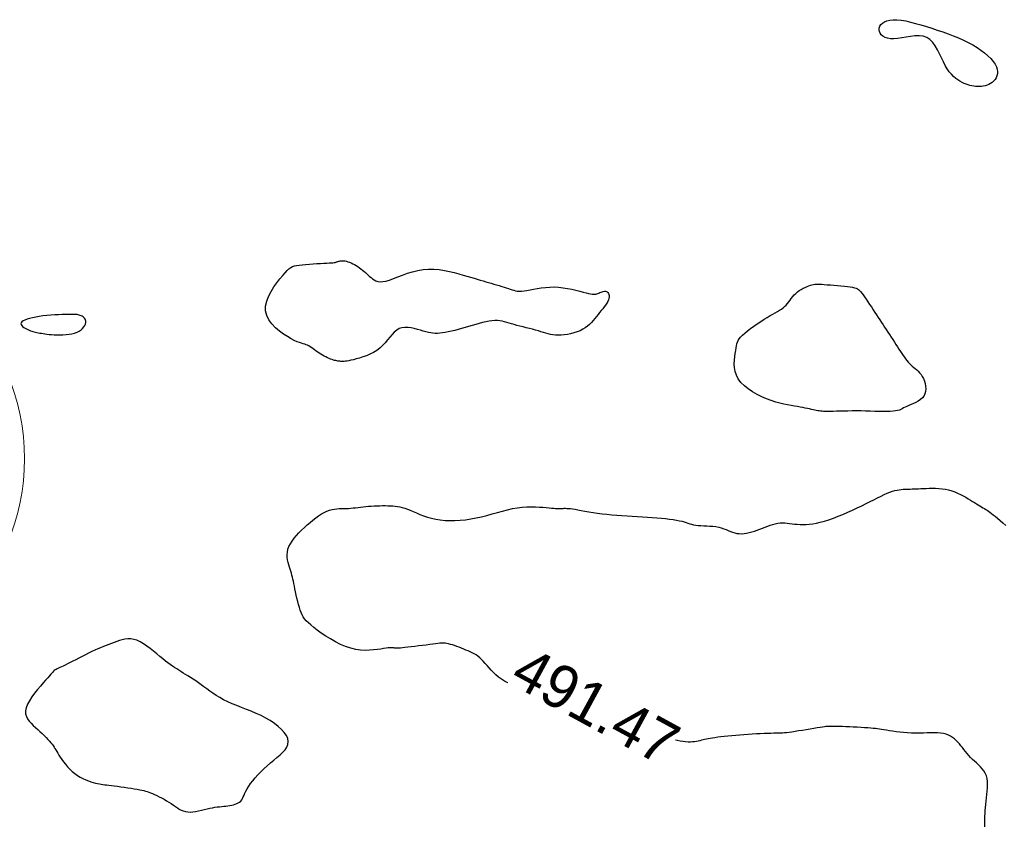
# Model space of a CAD drawing. Header units: millimetres. Extents: x 32690613 to 32693367, y 5343692 to 5344708.
# Tile 614 of 656: x 32692705 to 32692728, y 5344524 to 5344542. Entities that reach past the tile are written whole.
import ezdxf
from ezdxf.enums import TextEntityAlignment as Align

# ---------------------------------------------------------------- set-up
doc = ezdxf.new("R2010")
doc.units = ezdxf.units.MM
doc.header["$LTSCALE"] = 20
doc.layers.get('0').update_dxf_attribs({"lineweight": 18})
doc.layers.get('Defpoints').update_dxf_attribs({"color": 11, "lineweight": 18})
doc.layers.add('02-DGM_HL_491.00', color=62, linetype='Continuous')
doc.layers.add('02-DGM_HL_491.50', color=72, linetype='Continuous')

# ---------------------------------------------------------------- blocks, each defined once
blk = doc.blocks.new('A$C78070446')
blk.add_circle((4469989.594, 5343051.031), 5)

msp = doc.modelspace()

# ---------------------------------------------------------------- linework, layer by layer
at = {"layer": '02-DGM_HL_491.00', "elevation": 491, "flags": 128}
msp.add_lwpolyline([(32692725.244, 5344542.299), (32692725.332, 5344542.297), (32692725.43, 5344542.287), (32692725.536, 5344542.269), (32692725.649, 5344542.244), (32692725.767, 5344542.213), (32692725.89, 5344542.179), (32692726.015, 5344542.141), (32692726.141, 5344542.1), (32692726.268, 5344542.059), (32692726.394, 5344542.016), (32692726.518, 5344541.972), (32692726.64, 5344541.925), (32692726.759, 5344541.877), (32692726.874, 5344541.826), (32692726.985, 5344541.772), (32692727.09, 5344541.715), (32692727.19, 5344541.655), (32692727.282, 5344541.592), (32692727.366, 5344541.528), (32692727.442, 5344541.462), (32692727.508, 5344541.397), (32692727.563, 5344541.332), (32692727.608, 5344541.268), (32692727.64, 5344541.207), (32692727.659, 5344541.148), (32692727.667, 5344541.093), (32692727.665, 5344541.042), (32692727.653, 5344540.994), (32692727.633, 5344540.95), (32692727.607, 5344540.91), (32692727.576, 5344540.874), (32692727.541, 5344540.844), (32692727.504, 5344540.818), (32692727.464, 5344540.797), (32692727.422, 5344540.78), (32692727.38, 5344540.767), (32692727.336, 5344540.757), (32692727.291, 5344540.751), (32692727.246, 5344540.748), (32692727.202, 5344540.748), (32692727.158, 5344540.75), (32692727.114, 5344540.755), (32692727.07, 5344540.762), (32692727.026, 5344540.772), (32692726.982, 5344540.785), (32692726.937, 5344540.802), (32692726.891, 5344540.821), (32692726.844, 5344540.844), (32692726.795, 5344540.871), (32692726.746, 5344540.903), (32692726.696, 5344540.939), (32692726.645, 5344540.982), (32692726.596, 5344541.033), (32692726.547, 5344541.091), (32692726.499, 5344541.158), (32692726.453, 5344541.234), (32692726.409, 5344541.32), (32692726.366, 5344541.413), (32692726.321, 5344541.508), (32692726.274, 5344541.602), (32692726.222, 5344541.691), (32692726.164, 5344541.77), (32692726.099, 5344541.836), (32692726.025, 5344541.885), (32692725.94, 5344541.913), (32692725.847, 5344541.925), (32692725.748, 5344541.923), (32692725.647, 5344541.911), (32692725.544, 5344541.895), (32692725.444, 5344541.878), (32692725.349, 5344541.863), (32692725.261, 5344541.855), (32692725.183, 5344541.857), (32692725.115, 5344541.868), (32692725.057, 5344541.888), (32692725.009, 5344541.914), (32692724.971, 5344541.947), (32692724.944, 5344541.983), (32692724.926, 5344542.023), (32692724.92, 5344542.064), (32692724.923, 5344542.105), (32692724.937, 5344542.146), (32692724.962, 5344542.185), (32692724.997, 5344542.22), (32692725.043, 5344542.25), (32692725.099, 5344542.274), (32692725.166, 5344542.291)], close=True, dxfattribs=at)
at = {"layer": '02-DGM_HL_491.50', "elevation": 491.5, "flags": 128}
for points in [[(32692713.106, 5344536.348), (32692713.139, 5344536.318), (32692713.173, 5344536.29), (32692713.21, 5344536.265), (32692713.251, 5344536.244), (32692713.297, 5344536.23), (32692713.351, 5344536.223), (32692713.413, 5344536.225), (32692713.486, 5344536.238), (32692713.568, 5344536.262), (32692713.661, 5344536.295), (32692713.762, 5344536.334), (32692713.871, 5344536.376), (32692713.985, 5344536.418), (32692714.104, 5344536.456), (32692714.227, 5344536.487), (32692714.351, 5344536.508), (32692714.475, 5344536.517), (32692714.599, 5344536.515), (32692714.722, 5344536.504), (32692714.841, 5344536.485), (32692714.958, 5344536.462), (32692715.069, 5344536.434), (32692715.174, 5344536.406), (32692715.273, 5344536.377), (32692715.364, 5344536.351), (32692715.448, 5344536.326), (32692715.527, 5344536.304), (32692715.6, 5344536.282), (32692715.669, 5344536.262), (32692715.736, 5344536.243), (32692715.8, 5344536.224), (32692715.864, 5344536.206), (32692715.927, 5344536.187), (32692715.989, 5344536.169), (32692716.051, 5344536.151), (32692716.111, 5344536.133), (32692716.169, 5344536.116), (32692716.224, 5344536.099), (32692716.275, 5344536.082), (32692716.323, 5344536.066), (32692716.367, 5344536.051), (32692716.408, 5344536.037), (32692716.448, 5344536.025), (32692716.488, 5344536.015), (32692716.531, 5344536.008), (32692716.577, 5344536.005), (32692716.628, 5344536.006), (32692716.687, 5344536.011), (32692716.753, 5344536.021), (32692716.827, 5344536.034), (32692716.908, 5344536.05), (32692716.995, 5344536.065), (32692717.087, 5344536.08), (32692717.183, 5344536.092), (32692717.283, 5344536.099), (32692717.385, 5344536.101), (32692717.489, 5344536.095), (32692717.593, 5344536.084), (32692717.696, 5344536.067), (32692717.795, 5344536.048), (32692717.889, 5344536.027), (32692717.977, 5344536.005), (32692718.056, 5344535.985), (32692718.125, 5344535.967), (32692718.182, 5344535.954), (32692718.229, 5344535.944), (32692718.268, 5344535.937), (32692718.301, 5344535.934), (32692718.328, 5344535.934), (32692718.352, 5344535.937), (32692718.374, 5344535.943), (32692718.396, 5344535.95), (32692718.42, 5344535.96), (32692718.446, 5344535.97), (32692718.472, 5344535.981), (32692718.498, 5344535.991), (32692718.524, 5344535.998), (32692718.55, 5344536.003), (32692718.574, 5344536.004), (32692718.596, 5344536), (32692718.616, 5344535.99), (32692718.633, 5344535.975), (32692718.646, 5344535.954), (32692718.656, 5344535.93), (32692718.661, 5344535.902), (32692718.662, 5344535.87), (32692718.656, 5344535.836), (32692718.645, 5344535.8), (32692718.628, 5344535.762), (32692718.605, 5344535.723), (32692718.578, 5344535.682), (32692718.547, 5344535.641), (32692718.513, 5344535.598), (32692718.477, 5344535.554), (32692718.44, 5344535.509), (32692718.402, 5344535.463), (32692718.366, 5344535.417), (32692718.329, 5344535.37), (32692718.291, 5344535.324), (32692718.251, 5344535.279), (32692718.208, 5344535.235), (32692718.161, 5344535.194), (32692718.108, 5344535.155), (32692718.051, 5344535.12), (32692717.986, 5344535.088), (32692717.916, 5344535.06), (32692717.843, 5344535.036), (32692717.768, 5344535.017), (32692717.692, 5344535.001), (32692717.617, 5344534.99), (32692717.544, 5344534.984), (32692717.476, 5344534.982), (32692717.413, 5344534.985), (32692717.355, 5344534.991), (32692717.299, 5344535.002), (32692717.245, 5344535.015), (32692717.192, 5344535.03), (32692717.137, 5344535.047), (32692717.08, 5344535.065), (32692717.019, 5344535.083), (32692716.954, 5344535.102), (32692716.884, 5344535.12), (32692716.812, 5344535.138), (32692716.739, 5344535.156), (32692716.665, 5344535.174), (32692716.593, 5344535.192), (32692716.523, 5344535.21), (32692716.458, 5344535.228), (32692716.397, 5344535.247), (32692716.34, 5344535.264), (32692716.286, 5344535.281), (32692716.233, 5344535.296), (32692716.18, 5344535.308), (32692716.126, 5344535.317), (32692716.069, 5344535.322), (32692716.009, 5344535.322), (32692715.944, 5344535.317), (32692715.875, 5344535.307), (32692715.802, 5344535.293), (32692715.726, 5344535.276), (32692715.648, 5344535.256), (32692715.567, 5344535.234), (32692715.485, 5344535.211), (32692715.403, 5344535.187), (32692715.321, 5344535.163), (32692715.239, 5344535.139), (32692715.159, 5344535.117), (32692715.08, 5344535.096), (32692715.004, 5344535.077), (32692714.931, 5344535.06), (32692714.862, 5344535.046), (32692714.797, 5344535.035), (32692714.737, 5344535.029), (32692714.681, 5344535.026), (32692714.628, 5344535.026), (32692714.575, 5344535.03), (32692714.523, 5344535.038), (32692714.468, 5344535.048), (32692714.412, 5344535.062), (32692714.351, 5344535.079), (32692714.285, 5344535.099), (32692714.216, 5344535.119), (32692714.143, 5344535.138), (32692714.07, 5344535.153), (32692713.997, 5344535.163), (32692713.925, 5344535.164), (32692713.857, 5344535.156), (32692713.793, 5344535.135), (32692713.734, 5344535.101), (32692713.679, 5344535.055), (32692713.627, 5344535), (32692713.575, 5344534.939), (32692713.523, 5344534.874), (32692713.468, 5344534.808), (32692713.408, 5344534.744), (32692713.343, 5344534.684), (32692713.271, 5344534.63), (32692713.194, 5344534.584), (32692713.113, 5344534.543), (32692713.031, 5344534.508), (32692712.949, 5344534.478), (32692712.871, 5344534.453), (32692712.797, 5344534.432), (32692712.731, 5344534.415), (32692712.674, 5344534.402), (32692712.624, 5344534.392), (32692712.582, 5344534.385), (32692712.546, 5344534.38), (32692712.514, 5344534.377), (32692712.486, 5344534.375), (32692712.461, 5344534.375), (32692712.438, 5344534.376), (32692712.415, 5344534.378), (32692712.392, 5344534.38), (32692712.369, 5344534.383), (32692712.346, 5344534.387), (32692712.321, 5344534.393), (32692712.295, 5344534.399), (32692712.267, 5344534.408), (32692712.236, 5344534.418), (32692712.203, 5344534.431), (32692712.168, 5344534.445), (32692712.131, 5344534.461), (32692712.093, 5344534.478), (32692712.054, 5344534.498), (32692712.015, 5344534.519), (32692711.977, 5344534.541), (32692711.939, 5344534.565), (32692711.902, 5344534.59), (32692711.866, 5344534.616), (32692711.831, 5344534.642), (32692711.797, 5344534.667), (32692711.764, 5344534.691), (32692711.731, 5344534.713), (32692711.699, 5344534.733), (32692711.667, 5344534.749), (32692711.635, 5344534.762), (32692711.602, 5344534.773), (32692711.566, 5344534.783), (32692711.525, 5344534.796), (32692711.478, 5344534.812), (32692711.424, 5344534.833), (32692711.36, 5344534.863), (32692711.286, 5344534.901), (32692711.201, 5344534.95), (32692711.109, 5344535.01), (32692711.015, 5344535.08), (32692710.924, 5344535.158), (32692710.841, 5344535.244), (32692710.772, 5344535.338), (32692710.722, 5344535.439), (32692710.695, 5344535.545), (32692710.695, 5344535.656), (32692710.72, 5344535.77), (32692710.763, 5344535.884), (32692710.82, 5344535.995), (32692710.887, 5344536.102), (32692710.958, 5344536.201), (32692711.027, 5344536.291), (32692711.092, 5344536.368), (32692711.147, 5344536.432), (32692711.194, 5344536.482), (32692711.236, 5344536.522), (32692711.276, 5344536.552), (32692711.317, 5344536.574), (32692711.361, 5344536.59), (32692711.412, 5344536.601), (32692711.472, 5344536.61), (32692711.543, 5344536.618), (32692711.623, 5344536.625), (32692711.709, 5344536.631), (32692711.797, 5344536.637), (32692711.885, 5344536.642), (32692711.97, 5344536.646), (32692712.048, 5344536.65), (32692712.116, 5344536.654), (32692712.172, 5344536.658), (32692712.218, 5344536.661), (32692712.253, 5344536.665), (32692712.282, 5344536.668), (32692712.304, 5344536.672), (32692712.323, 5344536.676), (32692712.339, 5344536.681), (32692712.355, 5344536.686), (32692712.371, 5344536.692), (32692712.389, 5344536.697), (32692712.409, 5344536.703), (32692712.43, 5344536.707), (32692712.453, 5344536.71), (32692712.478, 5344536.711), (32692712.506, 5344536.71), (32692712.536, 5344536.706), (32692712.569, 5344536.698), (32692712.604, 5344536.688), (32692712.641, 5344536.675), (32692712.679, 5344536.659), (32692712.717, 5344536.64), (32692712.756, 5344536.62), (32692712.795, 5344536.598), (32692712.833, 5344536.574), (32692712.87, 5344536.549), (32692712.906, 5344536.522), (32692712.94, 5344536.495), (32692712.974, 5344536.466), (32692713.008, 5344536.437), (32692713.041, 5344536.408), (32692713.073, 5344536.378)], [(32692723.649, 5344536.161), (32692723.717, 5344536.155), (32692723.792, 5344536.149), (32692723.872, 5344536.142), (32692723.954, 5344536.135), (32692724.036, 5344536.127), (32692724.115, 5344536.119), (32692724.188, 5344536.111), (32692724.252, 5344536.103), (32692724.305, 5344536.094), (32692724.349, 5344536.085), (32692724.385, 5344536.075), (32692724.415, 5344536.061), (32692724.442, 5344536.044), (32692724.467, 5344536.022), (32692724.492, 5344535.994), (32692724.519, 5344535.96), (32692724.55, 5344535.919), (32692724.584, 5344535.87), (32692724.621, 5344535.817), (32692724.66, 5344535.76), (32692724.7, 5344535.699), (32692724.741, 5344535.638), (32692724.782, 5344535.575), (32692724.822, 5344535.513), (32692724.862, 5344535.453), (32692724.9, 5344535.395), (32692724.938, 5344535.337), (32692724.975, 5344535.281), (32692725.011, 5344535.225), (32692725.048, 5344535.169), (32692725.085, 5344535.113), (32692725.122, 5344535.056), (32692725.159, 5344534.998), (32692725.197, 5344534.94), (32692725.235, 5344534.882), (32692725.273, 5344534.825), (32692725.31, 5344534.768), (32692725.346, 5344534.713), (32692725.381, 5344534.66), (32692725.414, 5344534.609), (32692725.446, 5344534.561), (32692725.476, 5344534.515), (32692725.505, 5344534.472), (32692725.534, 5344534.432), (32692725.563, 5344534.394), (32692725.592, 5344534.359), (32692725.622, 5344534.326), (32692725.654, 5344534.295), (32692725.687, 5344534.266), (32692725.722, 5344534.237), (32692725.757, 5344534.209), (32692725.792, 5344534.18), (32692725.827, 5344534.148), (32692725.86, 5344534.113), (32692725.892, 5344534.073), (32692725.921, 5344534.028), (32692725.947, 5344533.977), (32692725.969, 5344533.921), (32692725.986, 5344533.861), (32692725.996, 5344533.8), (32692726, 5344533.739), (32692725.995, 5344533.68), (32692725.981, 5344533.624), (32692725.957, 5344533.573), (32692725.923, 5344533.528), (32692725.879, 5344533.489), (32692725.829, 5344533.455), (32692725.775, 5344533.425), (32692725.719, 5344533.399), (32692725.664, 5344533.376), (32692725.612, 5344533.354), (32692725.565, 5344533.334), (32692725.524, 5344533.315), (32692725.489, 5344533.296), (32692725.457, 5344533.278), (32692725.424, 5344533.262), (32692725.39, 5344533.248), (32692725.35, 5344533.236), (32692725.303, 5344533.226), (32692725.247, 5344533.219), (32692725.178, 5344533.215), (32692725.1, 5344533.213), (32692725.012, 5344533.214), (32692724.917, 5344533.215), (32692724.817, 5344533.218), (32692724.713, 5344533.221), (32692724.607, 5344533.224), (32692724.501, 5344533.226), (32692724.397, 5344533.227), (32692724.294, 5344533.226), (32692724.195, 5344533.225), (32692724.101, 5344533.224), (32692724.012, 5344533.222), (32692723.929, 5344533.22), (32692723.853, 5344533.218), (32692723.786, 5344533.216), (32692723.728, 5344533.216), (32692723.678, 5344533.216), (32692723.634, 5344533.217), (32692723.596, 5344533.219), (32692723.561, 5344533.222), (32692723.528, 5344533.226), (32692723.496, 5344533.231), (32692723.463, 5344533.237), (32692723.428, 5344533.245), (32692723.391, 5344533.254), (32692723.351, 5344533.263), (32692723.307, 5344533.273), (32692723.26, 5344533.284), (32692723.209, 5344533.295), (32692723.153, 5344533.306), (32692723.093, 5344533.316), (32692723.027, 5344533.327), (32692722.957, 5344533.338), (32692722.881, 5344533.35), (32692722.799, 5344533.365), (32692722.713, 5344533.383), (32692722.62, 5344533.406), (32692722.523, 5344533.433), (32692722.42, 5344533.468), (32692722.312, 5344533.509), (32692722.202, 5344533.557), (32692722.092, 5344533.611), (32692721.985, 5344533.672), (32692721.885, 5344533.738), (32692721.795, 5344533.81), (32692721.717, 5344533.887), (32692721.655, 5344533.968), (32692721.611, 5344534.054), (32692721.582, 5344534.142), (32692721.567, 5344534.231), (32692721.562, 5344534.319), (32692721.566, 5344534.405), (32692721.574, 5344534.486), (32692721.585, 5344534.561), (32692721.596, 5344534.628), (32692721.605, 5344534.687), (32692721.613, 5344534.738), (32692721.622, 5344534.783), (32692721.634, 5344534.824), (32692721.651, 5344534.863), (32692721.675, 5344534.901), (32692721.707, 5344534.941), (32692721.749, 5344534.985), (32692721.803, 5344535.033), (32692721.867, 5344535.084), (32692721.939, 5344535.139), (32692722.015, 5344535.194), (32692722.095, 5344535.249), (32692722.175, 5344535.302), (32692722.253, 5344535.352), (32692722.327, 5344535.397), (32692722.395, 5344535.437), (32692722.457, 5344535.472), (32692722.513, 5344535.503), (32692722.564, 5344535.532), (32692722.611, 5344535.56), (32692722.654, 5344535.588), (32692722.692, 5344535.616), (32692722.728, 5344535.648), (32692722.762, 5344535.682), (32692722.793, 5344535.719), (32692722.824, 5344535.757), (32692722.854, 5344535.797), (32692722.884, 5344535.838), (32692722.916, 5344535.877), (32692722.95, 5344535.916), (32692722.987, 5344535.952), (32692723.027, 5344535.986), (32692723.07, 5344536.017), (32692723.114, 5344536.046), (32692723.159, 5344536.071), (32692723.204, 5344536.093), (32692723.248, 5344536.113), (32692723.29, 5344536.129), (32692723.328, 5344536.143), (32692723.363, 5344536.153), (32692723.396, 5344536.16), (32692723.429, 5344536.165), (32692723.463, 5344536.168), (32692723.5, 5344536.169), (32692723.542, 5344536.167), (32692723.591, 5344536.165)], [(32692706.525, 5344535.306), (32692706.521, 5344535.333), (32692706.512, 5344535.356), (32692706.498, 5344535.377), (32692706.481, 5344535.395), (32692706.461, 5344535.41), (32692706.44, 5344535.423), (32692706.418, 5344535.434), (32692706.396, 5344535.443), (32692706.374, 5344535.45), (32692706.352, 5344535.456), (32692706.328, 5344535.46), (32692706.3, 5344535.463), (32692706.267, 5344535.465), (32692706.228, 5344535.466), (32692706.18, 5344535.466), (32692706.123, 5344535.465), (32692706.055, 5344535.463), (32692705.979, 5344535.46), (32692705.895, 5344535.457), (32692705.806, 5344535.452), (32692705.715, 5344535.446), (32692705.623, 5344535.438), (32692705.533, 5344535.429), (32692705.446, 5344535.417), (32692705.365, 5344535.404), (32692705.29, 5344535.389), (32692705.222, 5344535.373), (32692705.163, 5344535.355), (32692705.113, 5344535.335), (32692705.072, 5344535.315), (32692705.043, 5344535.294), (32692705.025, 5344535.272), (32692705.019, 5344535.25), (32692705.024, 5344535.228), (32692705.039, 5344535.206), (32692705.06, 5344535.185), (32692705.086, 5344535.165), (32692705.117, 5344535.146), (32692705.149, 5344535.128), (32692705.181, 5344535.113), (32692705.213, 5344535.1), (32692705.242, 5344535.088), (32692705.272, 5344535.078), (32692705.301, 5344535.07), (32692705.33, 5344535.062), (32692705.36, 5344535.055), (32692705.391, 5344535.049), (32692705.423, 5344535.042), (32692705.458, 5344535.034), (32692705.495, 5344535.027), (32692705.535, 5344535.02), (32692705.579, 5344535.013), (32692705.626, 5344535.006), (32692705.677, 5344535), (32692705.732, 5344534.996), (32692705.792, 5344534.992), (32692705.857, 5344534.99), (32692705.926, 5344534.99), (32692705.996, 5344534.993), (32692706.067, 5344534.998), (32692706.137, 5344535.006), (32692706.204, 5344535.018), (32692706.267, 5344535.034), (32692706.323, 5344535.055), (32692706.373, 5344535.08), (32692706.415, 5344535.109), (32692706.45, 5344535.141), (32692706.479, 5344535.174), (32692706.5, 5344535.209), (32692706.515, 5344535.243), (32692706.523, 5344535.276)], [(32692708.506, 5344524.124), (32692708.556, 5344524.09), (32692708.603, 5344524.057), (32692708.649, 5344524.026), (32692708.694, 5344523.997), (32692708.739, 5344523.973), (32692708.787, 5344523.952), (32692708.837, 5344523.937), (32692708.89, 5344523.929), (32692708.948, 5344523.927), (32692709.009, 5344523.932), (32692709.073, 5344523.941), (32692709.139, 5344523.954), (32692709.206, 5344523.969), (32692709.272, 5344523.985), (32692709.338, 5344524.001), (32692709.401, 5344524.016), (32692709.462, 5344524.027), (32692709.52, 5344524.037), (32692709.575, 5344524.045), (32692709.628, 5344524.051), (32692709.679, 5344524.056), (32692709.728, 5344524.061), (32692709.775, 5344524.066), (32692709.822, 5344524.072), (32692709.867, 5344524.078), (32692709.91, 5344524.086), (32692709.952, 5344524.096), (32692709.991, 5344524.108), (32692710.028, 5344524.122), (32692710.061, 5344524.139), (32692710.091, 5344524.159), (32692710.117, 5344524.183), (32692710.14, 5344524.211), (32692710.159, 5344524.243), (32692710.177, 5344524.279), (32692710.196, 5344524.32), (32692710.216, 5344524.364), (32692710.24, 5344524.413), (32692710.269, 5344524.467), (32692710.304, 5344524.524), (32692710.348, 5344524.586), (32692710.398, 5344524.652), (32692710.455, 5344524.72), (32692710.518, 5344524.79), (32692710.585, 5344524.86), (32692710.656, 5344524.93), (32692710.73, 5344525), (32692710.806, 5344525.066), (32692710.883, 5344525.131), (32692710.958, 5344525.192), (32692711.029, 5344525.253), (32692711.092, 5344525.313), (32692711.146, 5344525.372), (32692711.187, 5344525.433), (32692711.213, 5344525.496), (32692711.22, 5344525.561), (32692711.207, 5344525.629), (32692711.176, 5344525.699), (32692711.127, 5344525.771), (32692711.063, 5344525.842), (32692710.986, 5344525.913), (32692710.899, 5344525.981), (32692710.802, 5344526.047), (32692710.698, 5344526.107), (32692710.59, 5344526.163), (32692710.477, 5344526.215), (32692710.363, 5344526.263), (32692710.249, 5344526.308), (32692710.135, 5344526.352), (32692710.024, 5344526.395), (32692709.917, 5344526.439), (32692709.816, 5344526.484), (32692709.722, 5344526.532), (32692709.634, 5344526.581), (32692709.552, 5344526.631), (32692709.475, 5344526.682), (32692709.402, 5344526.733), (32692709.332, 5344526.783), (32692709.265, 5344526.832), (32692709.2, 5344526.879), (32692709.137, 5344526.924), (32692709.074, 5344526.967), (32692709.013, 5344527.007), (32692708.953, 5344527.046), (32692708.895, 5344527.083), (32692708.839, 5344527.118), (32692708.785, 5344527.151), (32692708.733, 5344527.183), (32692708.682, 5344527.214), (32692708.633, 5344527.245), (32692708.584, 5344527.276), (32692708.535, 5344527.309), (32692708.483, 5344527.345), (32692708.429, 5344527.384), (32692708.372, 5344527.428), (32692708.31, 5344527.478), (32692708.243, 5344527.534), (32692708.171, 5344527.595), (32692708.096, 5344527.657), (32692708.019, 5344527.718), (32692707.94, 5344527.777), (32692707.862, 5344527.83), (32692707.785, 5344527.874), (32692707.709, 5344527.909), (32692707.636, 5344527.931), (32692707.567, 5344527.942), (32692707.499, 5344527.943), (32692707.433, 5344527.936), (32692707.369, 5344527.923), (32692707.307, 5344527.905), (32692707.244, 5344527.883), (32692707.183, 5344527.86), (32692707.121, 5344527.837), (32692707.059, 5344527.813), (32692706.996, 5344527.789), (32692706.933, 5344527.764), (32692706.868, 5344527.737), (32692706.802, 5344527.709), (32692706.733, 5344527.678), (32692706.663, 5344527.646), (32692706.59, 5344527.61), (32692706.516, 5344527.573), (32692706.442, 5344527.535), (32692706.368, 5344527.497), (32692706.296, 5344527.46), (32692706.228, 5344527.424), (32692706.163, 5344527.391), (32692706.103, 5344527.361), (32692706.05, 5344527.335), (32692706.002, 5344527.313), (32692705.959, 5344527.293), (32692705.922, 5344527.277), (32692705.889, 5344527.262), (32692705.86, 5344527.248), (32692705.835, 5344527.235), (32692705.814, 5344527.222), (32692705.794, 5344527.208), (32692705.776, 5344527.192), (32692705.758, 5344527.173), (32692705.737, 5344527.15), (32692705.712, 5344527.121), (32692705.681, 5344527.084), (32692705.643, 5344527.039), (32692705.595, 5344526.985), (32692705.538, 5344526.92), (32692705.473, 5344526.846), (32692705.405, 5344526.766), (32692705.337, 5344526.682), (32692705.273, 5344526.595), (32692705.217, 5344526.509), (32692705.171, 5344526.425), (32692705.14, 5344526.346), (32692705.127, 5344526.274), (32692705.13, 5344526.207), (32692705.147, 5344526.146), (32692705.175, 5344526.089), (32692705.213, 5344526.036), (32692705.258, 5344525.985), (32692705.307, 5344525.936), (32692705.358, 5344525.888), (32692705.41, 5344525.84), (32692705.461, 5344525.792), (32692705.511, 5344525.745), (32692705.559, 5344525.7), (32692705.604, 5344525.655), (32692705.646, 5344525.613), (32692705.684, 5344525.573), (32692705.717, 5344525.535), (32692705.745, 5344525.5), (32692705.769, 5344525.467), (32692705.791, 5344525.434), (32692705.811, 5344525.402), (32692705.83, 5344525.368), (32692705.851, 5344525.332), (32692705.875, 5344525.292), (32692705.902, 5344525.248), (32692705.933, 5344525.2), (32692705.97, 5344525.147), (32692706.011, 5344525.091), (32692706.056, 5344525.034), (32692706.105, 5344524.977), (32692706.157, 5344524.921), (32692706.213, 5344524.868), (32692706.272, 5344524.82), (32692706.333, 5344524.776), (32692706.396, 5344524.738), (32692706.46, 5344524.704), (32692706.523, 5344524.675), (32692706.585, 5344524.65), (32692706.644, 5344524.629), (32692706.7, 5344524.612), (32692706.752, 5344524.598), (32692706.798, 5344524.587), (32692706.84, 5344524.578), (32692706.881, 5344524.571), (32692706.921, 5344524.566), (32692706.964, 5344524.561), (32692707.009, 5344524.556), (32692707.061, 5344524.55), (32692707.119, 5344524.543), (32692707.186, 5344524.535), (32692707.26, 5344524.525), (32692707.339, 5344524.514), (32692707.419, 5344524.503), (32692707.5, 5344524.491), (32692707.578, 5344524.478), (32692707.651, 5344524.467), (32692707.718, 5344524.456), (32692707.776, 5344524.445), (32692707.826, 5344524.435), (32692707.871, 5344524.425), (32692707.912, 5344524.415), (32692707.951, 5344524.403), (32692707.989, 5344524.389), (32692708.029, 5344524.374), (32692708.073, 5344524.355), (32692708.121, 5344524.334), (32692708.172, 5344524.309), (32692708.227, 5344524.282), (32692708.283, 5344524.253), (32692708.341, 5344524.222), (32692708.397, 5344524.19), (32692708.453, 5344524.157)]]:
    msp.add_lwpolyline(points, close=True, dxfattribs=at)
for points in [[(32692716.315, 5344526.923), (32692716.315, 5344526.923), (32692716.236, 5344526.963), (32692716.163, 5344527.007), (32692716.096, 5344527.055), (32692716.034, 5344527.106), (32692715.978, 5344527.16), (32692715.925, 5344527.214), (32692715.876, 5344527.269), (32692715.83, 5344527.323), (32692715.786, 5344527.375), (32692715.743, 5344527.423), (32692715.701, 5344527.467), (32692715.659, 5344527.506), (32692715.617, 5344527.54), (32692715.574, 5344527.57), (32692715.53, 5344527.596), (32692715.485, 5344527.62), (32692715.438, 5344527.642), (32692715.39, 5344527.664), (32692715.34, 5344527.684), (32692715.289, 5344527.705), (32692715.235, 5344527.727), (32692715.182, 5344527.747), (32692715.129, 5344527.767), (32692715.076, 5344527.785), (32692715.026, 5344527.801), (32692714.979, 5344527.815), (32692714.934, 5344527.827), (32692714.894, 5344527.835), (32692714.856, 5344527.84), (32692714.819, 5344527.842), (32692714.78, 5344527.842), (32692714.738, 5344527.84), (32692714.691, 5344527.835), (32692714.637, 5344527.828), (32692714.573, 5344527.82), (32692714.5, 5344527.811), (32692714.419, 5344527.8), (32692714.332, 5344527.789), (32692714.243, 5344527.778), (32692714.156, 5344527.767), (32692714.072, 5344527.756), (32692713.994, 5344527.747), (32692713.926, 5344527.739), (32692713.87, 5344527.733), (32692713.824, 5344527.729), (32692713.788, 5344527.726), (32692713.759, 5344527.725), (32692713.736, 5344527.725), (32692713.717, 5344527.725), (32692713.701, 5344527.727), (32692713.686, 5344527.729), (32692713.67, 5344527.731), (32692713.652, 5344527.733), (32692713.631, 5344527.734), (32692713.605, 5344527.735), (32692713.574, 5344527.734), (32692713.535, 5344527.731), (32692713.488, 5344527.726), (32692713.431, 5344527.718), (32692713.364, 5344527.707), (32692713.286, 5344527.696), (32692713.2, 5344527.685), (32692713.105, 5344527.678), (32692713.004, 5344527.676), (32692712.897, 5344527.681), (32692712.784, 5344527.697), (32692712.669, 5344527.723), (32692712.55, 5344527.763), (32692712.431, 5344527.814), (32692712.313, 5344527.874), (32692712.198, 5344527.94), (32692712.088, 5344528.008), (32692711.986, 5344528.078), (32692711.893, 5344528.145), (32692711.812, 5344528.208), (32692711.743, 5344528.264), (32692711.686, 5344528.315), (32692711.638, 5344528.362), (32692711.6, 5344528.408), (32692711.568, 5344528.453), (32692711.542, 5344528.5), (32692711.519, 5344528.551), (32692711.498, 5344528.607), (32692711.478, 5344528.67), (32692711.459, 5344528.738), (32692711.44, 5344528.81), (32692711.422, 5344528.885), (32692711.405, 5344528.959), (32692711.389, 5344529.032), (32692711.375, 5344529.102), (32692711.361, 5344529.167), (32692711.349, 5344529.226), (32692711.338, 5344529.28), (32692711.327, 5344529.329), (32692711.316, 5344529.376), (32692711.305, 5344529.42), (32692711.294, 5344529.465), (32692711.281, 5344529.51), (32692711.267, 5344529.557), (32692711.25, 5344529.607), (32692711.234, 5344529.66), (32692711.219, 5344529.716), (32692711.206, 5344529.773), (32692711.197, 5344529.833), (32692711.195, 5344529.894), (32692711.199, 5344529.956), (32692711.213, 5344530.019), (32692711.236, 5344530.083), (32692711.269, 5344530.147), (32692711.309, 5344530.21), (32692711.357, 5344530.274), (32692711.411, 5344530.337), (32692711.469, 5344530.4), (32692711.53, 5344530.462), (32692711.594, 5344530.523), (32692711.659, 5344530.583), (32692711.725, 5344530.641), (32692711.792, 5344530.696), (32692711.858, 5344530.748), (32692711.924, 5344530.795), (32692711.989, 5344530.838), (32692712.053, 5344530.874), (32692712.115, 5344530.904), (32692712.176, 5344530.926), (32692712.235, 5344530.942), (32692712.292, 5344530.952), (32692712.349, 5344530.958), (32692712.404, 5344530.962), (32692712.458, 5344530.963), (32692712.512, 5344530.964), (32692712.566, 5344530.966), (32692712.619, 5344530.969), (32692712.673, 5344530.973), (32692712.727, 5344530.978), (32692712.782, 5344530.984), (32692712.839, 5344530.991), (32692712.896, 5344530.998), (32692712.955, 5344531.004), (32692713.017, 5344531.01), (32692713.08, 5344531.016), (32692713.145, 5344531.02), (32692713.211, 5344531.024), (32692713.277, 5344531.027), (32692713.343, 5344531.029), (32692713.407, 5344531.031), (32692713.47, 5344531.031), (32692713.531, 5344531.03), (32692713.589, 5344531.029), (32692713.645, 5344531.026), (32692713.699, 5344531.021), (32692713.753, 5344531.013), (32692713.808, 5344531.003), (32692713.864, 5344530.989), (32692713.922, 5344530.972), (32692713.984, 5344530.95), (32692714.05, 5344530.923), (32692714.119, 5344530.893), (32692714.194, 5344530.861), (32692714.273, 5344530.828), (32692714.357, 5344530.796), (32692714.446, 5344530.766), (32692714.54, 5344530.739), (32692714.639, 5344530.716), (32692714.745, 5344530.7), (32692714.855, 5344530.689), (32692714.969, 5344530.685), (32692715.086, 5344530.686), (32692715.207, 5344530.693), (32692715.329, 5344530.705), (32692715.452, 5344530.723), (32692715.577, 5344530.746), (32692715.7, 5344530.774), (32692715.824, 5344530.806), (32692715.946, 5344530.839), (32692716.068, 5344530.874), (32692716.188, 5344530.907), (32692716.306, 5344530.937), (32692716.421, 5344530.963), (32692716.535, 5344530.984), (32692716.645, 5344530.997), (32692716.752, 5344531.004), (32692716.854, 5344531.006), (32692716.951, 5344531.004), (32692717.042, 5344530.999), (32692717.125, 5344530.993), (32692717.201, 5344530.985), (32692717.269, 5344530.979), (32692717.327, 5344530.974), (32692717.377, 5344530.97), (32692717.42, 5344530.968), (32692717.457, 5344530.967), (32692717.489, 5344530.966), (32692717.518, 5344530.967), (32692717.544, 5344530.967), (32692717.569, 5344530.968), (32692717.595, 5344530.969), (32692717.621, 5344530.97), (32692717.65, 5344530.97), (32692717.682, 5344530.969), (32692717.719, 5344530.966), (32692717.762, 5344530.962), (32692717.812, 5344530.955), (32692717.87, 5344530.947), (32692717.938, 5344530.935), (32692718.014, 5344530.922), (32692718.098, 5344530.907), (32692718.19, 5344530.891), (32692718.287, 5344530.875), (32692718.39, 5344530.859), (32692718.497, 5344530.844), (32692718.609, 5344530.83), (32692718.723, 5344530.819), (32692718.84, 5344530.809), (32692718.958, 5344530.8), (32692719.078, 5344530.793), (32692719.197, 5344530.786), (32692719.315, 5344530.78), (32692719.433, 5344530.773), (32692719.548, 5344530.767), (32692719.66, 5344530.759), (32692719.768, 5344530.75), (32692719.872, 5344530.741), (32692719.97, 5344530.731), (32692720.062, 5344530.72), (32692720.146, 5344530.708), (32692720.223, 5344530.695), (32692720.291, 5344530.682), (32692720.35, 5344530.668), (32692720.401, 5344530.653), (32692720.446, 5344530.638), (32692720.488, 5344530.624), (32692720.529, 5344530.611), (32692720.571, 5344530.599), (32692720.616, 5344530.588), (32692720.667, 5344530.58), (32692720.724, 5344530.574), (32692720.787, 5344530.57), (32692720.854, 5344530.567), (32692720.924, 5344530.563), (32692720.995, 5344530.559), (32692721.066, 5344530.553), (32692721.135, 5344530.544), (32692721.2, 5344530.532), (32692721.261, 5344530.516), (32692721.318, 5344530.497), (32692721.371, 5344530.475), (32692721.422, 5344530.454), (32692721.472, 5344530.433), (32692721.522, 5344530.414), (32692721.572, 5344530.398), (32692721.623, 5344530.387), (32692721.677, 5344530.382), (32692721.732, 5344530.381), (32692721.79, 5344530.386), (32692721.848, 5344530.395), (32692721.909, 5344530.408), (32692721.969, 5344530.424), (32692722.031, 5344530.443), (32692722.093, 5344530.464), (32692722.154, 5344530.486), (32692722.216, 5344530.51), (32692722.277, 5344530.534), (32692722.337, 5344530.557), (32692722.397, 5344530.578), (32692722.456, 5344530.597), (32692722.513, 5344530.612), (32692722.57, 5344530.623), (32692722.625, 5344530.629), (32692722.68, 5344530.631), (32692722.734, 5344530.629), (32692722.789, 5344530.625), (32692722.844, 5344530.619), (32692722.901, 5344530.612), (32692722.96, 5344530.605), (32692723.021, 5344530.6), (32692723.086, 5344530.596), (32692723.153, 5344530.595), (32692723.225, 5344530.597), (32692723.301, 5344530.603), (32692723.381, 5344530.612), (32692723.466, 5344530.627), (32692723.556, 5344530.647), (32692723.652, 5344530.672), (32692723.754, 5344530.704), (32692723.86, 5344530.742), (32692723.97, 5344530.784), (32692724.081, 5344530.829), (32692724.193, 5344530.878), (32692724.304, 5344530.928), (32692724.412, 5344530.978), (32692724.517, 5344531.029), (32692724.616, 5344531.078), (32692724.711, 5344531.125), (32692724.801, 5344531.17), (32692724.885, 5344531.212), (32692724.964, 5344531.251), (32692725.038, 5344531.287), (32692725.108, 5344531.317), (32692725.172, 5344531.343), (32692725.231, 5344531.364), (32692725.286, 5344531.38), (32692725.337, 5344531.392), (32692725.385, 5344531.4), (32692725.43, 5344531.406), (32692725.474, 5344531.41), (32692725.516, 5344531.412), (32692725.558, 5344531.414), (32692725.6, 5344531.416), (32692725.642, 5344531.417), (32692725.686, 5344531.419), (32692725.732, 5344531.421), (32692725.78, 5344531.423), (32692725.831, 5344531.425), (32692725.887, 5344531.427), (32692725.947, 5344531.429), (32692726.012, 5344531.432), (32692726.081, 5344531.433), (32692726.153, 5344531.434), (32692726.228, 5344531.433), (32692726.304, 5344531.429), (32692726.381, 5344531.423), (32692726.457, 5344531.412), (32692726.532, 5344531.396), (32692726.604, 5344531.376), (32692726.674, 5344531.351), (32692726.741, 5344531.323), (32692726.806, 5344531.292), (32692726.868, 5344531.259), (32692726.927, 5344531.226), (32692726.983, 5344531.192), (32692727.036, 5344531.16), (32692727.085, 5344531.13), (32692727.132, 5344531.101), (32692727.176, 5344531.074), (32692727.217, 5344531.049), (32692727.256, 5344531.025), (32692727.293, 5344531.003), (32692727.328, 5344530.982), (32692727.36, 5344530.962), (32692727.392, 5344530.942), (32692727.423, 5344530.923), (32692727.455, 5344530.902), (32692727.488, 5344530.879), (32692727.525, 5344530.852), (32692727.565, 5344530.821), (32692727.611, 5344530.784), (32692727.664, 5344530.74), (32692727.723, 5344530.689), (32692727.789, 5344530.631), (32692727.859, 5344530.569)], [(32692727.374, 5344523.583), (32692727.373, 5344523.645), (32692727.372, 5344523.708), (32692727.373, 5344523.771), (32692727.374, 5344523.835), (32692727.377, 5344523.9), (32692727.381, 5344523.966), (32692727.386, 5344524.034), (32692727.393, 5344524.105), (32692727.4, 5344524.178), (32692727.41, 5344524.253), (32692727.419, 5344524.331), (32692727.427, 5344524.409), (32692727.433, 5344524.487), (32692727.435, 5344524.563), (32692727.432, 5344524.636), (32692727.423, 5344524.706), (32692727.407, 5344524.77), (32692727.382, 5344524.829), (32692727.35, 5344524.883), (32692727.312, 5344524.932), (32692727.27, 5344524.979), (32692727.224, 5344525.023), (32692727.177, 5344525.065), (32692727.13, 5344525.107), (32692727.085, 5344525.149), (32692727.041, 5344525.193), (32692727.001, 5344525.238), (32692726.962, 5344525.283), (32692726.924, 5344525.329), (32692726.888, 5344525.375), (32692726.853, 5344525.42), (32692726.817, 5344525.464), (32692726.781, 5344525.507), (32692726.745, 5344525.549), (32692726.707, 5344525.588), (32692726.667, 5344525.625), (32692726.624, 5344525.658), (32692726.578, 5344525.688), (32692726.528, 5344525.713), (32692726.473, 5344525.734), (32692726.413, 5344525.749), (32692726.347, 5344525.759), (32692726.276, 5344525.763), (32692726.2, 5344525.764), (32692726.119, 5344525.763), (32692726.035, 5344525.76), (32692725.948, 5344525.757), (32692725.858, 5344525.755), (32692725.766, 5344525.755), (32692725.673, 5344525.758), (32692725.58, 5344525.763), (32692725.488, 5344525.771), (32692725.399, 5344525.78), (32692725.313, 5344525.79), (32692725.233, 5344525.801), (32692725.158, 5344525.811), (32692725.091, 5344525.822), (32692725.032, 5344525.831), (32692724.979, 5344525.839), (32692724.93, 5344525.847), (32692724.883, 5344525.854), (32692724.835, 5344525.861), (32692724.783, 5344525.867), (32692724.725, 5344525.872), (32692724.659, 5344525.878), (32692724.583, 5344525.883), (32692724.5, 5344525.889), (32692724.411, 5344525.893), (32692724.321, 5344525.898), (32692724.231, 5344525.902), (32692724.146, 5344525.905), (32692724.068, 5344525.908), (32692723.999, 5344525.91), (32692723.943, 5344525.912), (32692723.897, 5344525.912), (32692723.862, 5344525.913), (32692723.834, 5344525.912), (32692723.813, 5344525.912), (32692723.797, 5344525.911), (32692723.784, 5344525.911), (32692723.773, 5344525.911), (32692723.762, 5344525.911), (32692723.749, 5344525.911), (32692723.733, 5344525.911), (32692723.713, 5344525.91), (32692723.686, 5344525.908), (32692723.651, 5344525.904), (32692723.606, 5344525.898), (32692723.55, 5344525.89), (32692723.482, 5344525.879), (32692723.404, 5344525.866), (32692723.319, 5344525.852), (32692723.23, 5344525.837), (32692723.14, 5344525.821), (32692723.052, 5344525.807), (32692722.97, 5344525.793), (32692722.895, 5344525.782), (32692722.831, 5344525.774), (32692722.775, 5344525.767), (32692722.725, 5344525.763), (32692722.679, 5344525.759), (32692722.634, 5344525.757), (32692722.586, 5344525.756), (32692722.535, 5344525.755), (32692722.477, 5344525.754), (32692722.41, 5344525.752), (32692722.335, 5344525.749), (32692722.253, 5344525.746), (32692722.165, 5344525.742), (32692722.074, 5344525.738), (32692721.979, 5344525.733), (32692721.883, 5344525.727), (32692721.786, 5344525.721), (32692721.69, 5344525.713), (32692721.595, 5344525.705), (32692721.503, 5344525.697), (32692721.415, 5344525.688), (32692721.331, 5344525.679), (32692721.252, 5344525.67), (32692721.179, 5344525.661), (32692721.113, 5344525.651), (32692721.055, 5344525.642), (32692721.003, 5344525.633), (32692720.956, 5344525.625), (32692720.914, 5344525.616), (32692720.875, 5344525.607), (32692720.837, 5344525.599), (32692720.801, 5344525.59), (32692720.763, 5344525.582), (32692720.724, 5344525.573), (32692720.683, 5344525.565), (32692720.64, 5344525.558), (32692720.593, 5344525.553), (32692720.544, 5344525.55), (32692720.491, 5344525.549), (32692720.434, 5344525.552), (32692720.374, 5344525.559), (32692720.309, 5344525.57), (32692720.24, 5344525.585), (32692720.202, 5344525.594)]]:
    msp.add_lwpolyline(points, dxfattribs=at)

# ---------------------------------------------------------------- block references
at = {"layer": 'Defpoints', "rotation": 2.237485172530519}
msp.add_blockref('A$C78070446', (28434719.524, -168960.664), dxfattribs=at)

# ---------------------------------------------------------------- texts
at = {"layer": '02-DGM_HL_491.50'}
msp.add_text('491.47', height=1, rotation=331.405, dxfattribs=at).set_placement((32692718.354, 5344526.386, 491.5), align=Align.MIDDLE)

doc.saveas('drawing.dxf')
